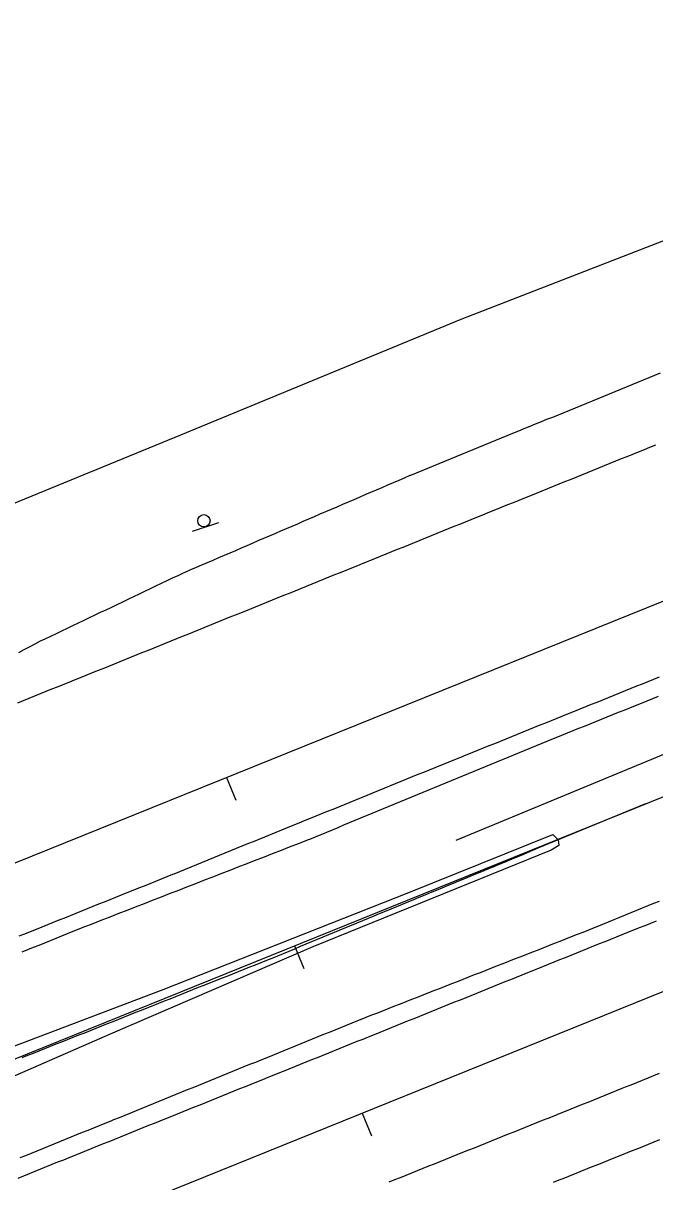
# Model space of a CAD drawing. Extents: x 1901471 to 1963503, y 756461 to 799997.
# Drawn here: x 1929942 to 1930045.1, y 773198.6 to 773387.6 of the extents above; entities that cross this region are included whole.
import ezdxf

# ---------------------------------------------------------------- set-up
doc = ezdxf.new("R2010")
doc.units = 0
for name, color, linetype in [('RD_EX_Bldg', 7, 'Continuous'), ('RD_EX_BldgApp', 7, 'Continuous'), ('RD_EX_Fence_Other', 7, 'Continuous'), ('RD_EX_GuardRail', 7, 'Continuous'), ('RD_EX_H2O', 7, 'Continuous'), ('RD_EX_Road', 7, 'Continuous'), ('RD_HC_Cl', 7, 'Continuous'), ('RD_HC_Data_Tic', 7, 'Continuous')]:
    doc.layers.add(name, color=color, linetype=linetype)

# ---------------------------------------------------------------- blocks, each defined once
blk = doc.blocks.new('SIGN')
at = {"layer": 'RD_EX_BldgApp'}
blk.add_line((-4.52, -2.02), (4.48, -2.02), dxfattribs=at)
blk.add_circle((0, 0), 2, dxfattribs=at)

msp = doc.modelspace()

# ---------------------------------------------------------------- linework, layer by layer
at = {"layer": 'RD_EX_Fence_Other'}
for points in [[(1931133.89, 773707.87), (1931099.83, 773694.13), (1931067.48, 773680.72), (1931027.55, 773663.68), (1930982.76, 773645.81), (1930938.97, 773628.09), (1930893.39, 773609.71), (1930849.11, 773591.39), (1930804.88, 773573.99), (1930760.65, 773556.5), (1930716.24, 773538.84), (1930656.76, 773514.52), (1930612.46, 773496.32), (1930567.72, 773478.03), (1930492.15, 773447.44), (1930419.73, 773418.13), (1930344.93, 773387.63), (1930270.78, 773357.87), (1930212.61, 773334.12), (1930147.85, 773308.03), (1930094.8, 773286.49), (1930062.24, 773274.79), (1930012.63, 773254.25)], [(1930014.1, 773254.86), (1930012.63, 773254.25)], [(1930014.1, 773254.86), (1930012.63, 773254.25)]]:
    msp.add_lwpolyline(points, dxfattribs=at)
at = {"layer": 'RD_EX_GuardRail'}
msp.add_lwpolyline([(1929925.73, 773215.08), (1929964.86, 773229.96), (1930004.97, 773245.79), (1930028.41, 773255.24), (1930029.31, 773254.39), (1930029.4, 773253.43), (1930028.18, 773252.69), (1929989.27, 773236.9), (1929956.25, 773222.67), (1929927.17, 773210), (1929873.91, 773186.98), (1929829.96, 773168.04), (1929800.02, 773155.44), (1929782.51, 773148.51)], dxfattribs=at)
at = {"layer": 'RD_EX_H2O'}
for points in [[(1930572.41, 773540.68), (1930522.03, 773525.15), (1930462.02, 773504.97), (1930402.26, 773486.57), (1930355.78, 773472.91), (1930305.98, 773454.55), (1930259.56, 773435.46), (1930213.73, 773418.61), (1930165.76, 773399.18), (1930113.59, 773378.6), (1930063.73, 773358.76), (1930013.41, 773339.26), (1929966.75, 773319.99), (1929896.46, 773291.19)], [(1930043.57, 773260.24), (1930042.64, 773259.85), (1930041.72, 773259.47), (1930040.8, 773259.09), (1930039.87, 773258.71), (1930038.95, 773258.33), (1930038.02, 773257.94), (1930037.1, 773257.56), (1930036.18, 773257.18), (1930035.25, 773256.8), (1930034.33, 773256.42), (1930033.4, 773256.03), (1930032.48, 773255.65), (1930031.55, 773255.27), (1930030.63, 773254.89), (1930029.71, 773254.51), (1930028.78, 773254.12), (1930027.86, 773253.74), (1930026.93, 773253.36), (1930026.01, 773252.98), (1930025.09, 773252.6), (1930024.16, 773252.21), (1930023.24, 773251.83), (1930022.31, 773251.45), (1930021.39, 773251.07), (1930020.47, 773250.69), (1930019.54, 773250.3), (1930018.62, 773249.92), (1930017.69, 773249.54), (1930016.77, 773249.16), (1930015.84, 773248.78), (1930014.92, 773248.4), (1930014, 773248.01), (1930013.07, 773247.63), (1930012.15, 773247.25), (1930011.22, 773246.87), (1930010.3, 773246.49), (1930009.38, 773246.1), (1930008.45, 773245.72), (1930007.53, 773245.34), (1930006.6, 773244.96), (1930005.68, 773244.58), (1930004.76, 773244.19), (1930003.83, 773243.81), (1930002.91, 773243.43), (1930001.98, 773243.05), (1930001.06, 773242.67), (1930000.13, 773242.28), (1929999.21, 773241.9), (1929998.29, 773241.52), (1929997.36, 773241.14), (1929996.44, 773240.76), (1929995.51, 773240.37), (1929994.59, 773239.99), (1929993.67, 773239.61), (1929992.74, 773239.23), (1929991.82, 773238.85), (1929990.89, 773238.46), (1929989.97, 773238.08), (1929989.04, 773237.7), (1929988.12, 773237.32), (1929987.2, 773236.94), (1929986.27, 773236.55), (1929985.35, 773236.17), (1929984.42, 773235.79), (1929984.42, 773235.79), (1929983.5, 773235.41), (1929982.58, 773235.03), (1929981.74, 773234.68), (1929980.81, 773234.31), (1929979.88, 773233.94), (1929978.95, 773233.57), (1929978.02, 773233.2), (1929977.09, 773232.83), (1929976.17, 773232.46), (1929975.24, 773232.09), (1929974.31, 773231.72), (1929973.38, 773231.35), (1929972.45, 773230.98), (1929971.52, 773230.62), (1929970.59, 773230.25), (1929969.66, 773229.88), (1929968.73, 773229.51), (1929967.81, 773229.14), (1929966.88, 773228.77), (1929965.95, 773228.4), (1929965.02, 773228.03), (1929964.09, 773227.66), (1929963.16, 773227.29), (1929962.23, 773226.92), (1929961.3, 773226.55), (1929960.37, 773226.18), (1929959.44, 773225.81), (1929958.52, 773225.44), (1929957.59, 773225.07), (1929956.66, 773224.7), (1929955.73, 773224.33), (1929954.8, 773223.96), (1929953.87, 773223.59), (1929952.94, 773223.22), (1929952.01, 773222.85), (1929951.08, 773222.48), (1929951.08, 773222.48), (1929950.16, 773222.11), (1929949.23, 773221.74), (1929948.3, 773221.37), (1929947.37, 773221.01), (1929946.44, 773220.64), (1929945.51, 773220.27), (1929944.58, 773219.9), (1929943.65, 773219.53), (1929942.72, 773219.16), (1929941.79, 773218.79)]]:
    msp.add_lwpolyline(points, dxfattribs=at)
at = {"layer": 'RD_EX_Road'}
for points in [[(1929941.32, 773284.93), (1929942.2, 773285.4), (1929943.09, 773285.87), (1929943.97, 773286.33), (1929944.86, 773286.8), (1929945.64, 773287.18), (1929946.55, 773287.61), (1929947.45, 773288.04), (1929948.35, 773288.47), (1929949.25, 773288.9), (1929950.16, 773289.33), (1929951.06, 773289.76), (1929951.96, 773290.19), (1929952.86, 773290.62), (1929953.77, 773291.05), (1929953.77, 773291.05), (1929954.67, 773291.48), (1929955.57, 773291.91), (1929956.47, 773292.34), (1929957.38, 773292.77), (1929958.28, 773293.2), (1929959.18, 773293.63), (1929960.08, 773294.06), (1929960.99, 773294.49), (1929961.89, 773294.93), (1929962.79, 773295.36), (1929963.69, 773295.79), (1929964.6, 773296.22), (1929965.5, 773296.65), (1929966.4, 773297.08), (1929967.3, 773297.51), (1929968.21, 773297.94), (1929968.44, 773298.04), (1929969.36, 773298.44), (1929970.28, 773298.83), (1929971.2, 773299.23), (1929972.12, 773299.62), (1929973.03, 773300.01), (1929973.95, 773300.41), (1929974.87, 773300.8), (1929975.79, 773301.2), (1929976.71, 773301.59), (1929977.63, 773301.99), (1929978.55, 773302.38), (1929979.46, 773302.78), (1929980.38, 773303.17), (1929981.3, 773303.57), (1929982.22, 773303.96), (1929983.14, 773304.36), (1929984.06, 773304.75), (1929984.98, 773305.15), (1929985.89, 773305.54), (1929986.81, 773305.94), (1929987.73, 773306.33), (1929988.65, 773306.73), (1929989.57, 773307.12), (1929990.49, 773307.52), (1929991.4, 773307.91), (1929992.32, 773308.31), (1929993.24, 773308.7), (1929994.16, 773309.1), (1929995.08, 773309.49), (1929996, 773309.89), (1929996.92, 773310.28), (1929997.83, 773310.68), (1929998.75, 773311.07), (1929999.67, 773311.47), (1930000.59, 773311.86), (1930001.51, 773312.26), (1930002.43, 773312.65), (1930003.34, 773313.04), (1930004.26, 773313.44), (1930005.18, 773313.83), (1930005.28, 773313.87), (1930006.2, 773314.25), (1930007.13, 773314.63), (1930008.05, 773315.01), (1930008.98, 773315.39), (1930009.9, 773315.77), (1930010.83, 773316.15), (1930010.83, 773316.15), (1930011.75, 773316.52), (1930012.68, 773316.9), (1930013.6, 773317.28), (1930014.53, 773317.66), (1930015.45, 773318.04), (1930016.38, 773318.42), (1930017.31, 773318.8), (1930018.23, 773319.18), (1930019.16, 773319.56), (1930020.08, 773319.93), (1930021.01, 773320.31), (1930021.93, 773320.69), (1930022.86, 773321.07), (1930023.78, 773321.45), (1930024.71, 773321.83), (1930025.63, 773322.21), (1930026.56, 773322.59), (1930027.48, 773322.97), (1930028.41, 773323.34), (1930029.33, 773323.72), (1930030.26, 773324.1), (1930031.19, 773324.48), (1930032.11, 773324.86), (1930033.04, 773325.24), (1930033.96, 773325.62), (1930034.89, 773326), (1930035.81, 773326.37), (1930036.74, 773326.75), (1930037.66, 773327.13), (1930038.59, 773327.51), (1930039.51, 773327.89), (1930040.44, 773328.27), (1930041.36, 773328.65), (1930042.29, 773329.03), (1930043.22, 773329.41), (1930044.14, 773329.78), (1930045.07, 773330.16), (1930045.99, 773330.54)], [(1929941.16, 773276.73), (1929942.09, 773277.11), (1929943.02, 773277.48), (1929943.94, 773277.85), (1929944.87, 773278.23), (1929945.8, 773278.6), (1929946.72, 773278.98), (1929947.65, 773279.35), (1929948.58, 773279.72), (1929949.51, 773280.1), (1929950.43, 773280.47), (1929951.36, 773280.85), (1929952.29, 773281.22), (1929953.21, 773281.59), (1929954.14, 773281.97), (1929955.07, 773282.34), (1929956, 773282.72), (1929956.92, 773283.09), (1929957.85, 773283.46), (1929958.78, 773283.84), (1929959.71, 773284.21), (1929960.63, 773284.59), (1929961.56, 773284.96), (1929962.49, 773285.33), (1929963.41, 773285.71), (1929964.34, 773286.08), (1929965.27, 773286.46), (1929966.2, 773286.83), (1929967.12, 773287.2), (1929968.05, 773287.58), (1929968.79, 773287.88), (1929969.72, 773288.25), (1929970.64, 773288.63), (1929971.57, 773289), (1929972.5, 773289.38), (1929973.42, 773289.75), (1929974.35, 773290.13), (1929975.28, 773290.5), (1929976.21, 773290.88), (1929977.13, 773291.25), (1929978.06, 773291.63), (1929978.99, 773292), (1929979.91, 773292.38), (1929980.84, 773292.75), (1929981.77, 773293.13), (1929982.69, 773293.5), (1929983.62, 773293.88), (1929984.55, 773294.25), (1929985.47, 773294.63), (1929986.4, 773295), (1929987.33, 773295.38), (1929988.25, 773295.75), (1929989.18, 773296.13), (1929990.11, 773296.5), (1929991.03, 773296.88), (1929991.96, 773297.25), (1929992.89, 773297.63), (1929993.82, 773298), (1929994.74, 773298.38), (1929995.67, 773298.75), (1929996.6, 773299.13), (1929997.52, 773299.5), (1929998.45, 773299.88), (1929999.38, 773300.25), (1930000.3, 773300.63), (1930001.23, 773301), (1930002.16, 773301.38), (1930003.08, 773301.76), (1930004.01, 773302.13), (1930004.94, 773302.51), (1930005.86, 773302.88), (1930006.79, 773303.26), (1930007.72, 773303.63), (1930008.64, 773304.01), (1930009.57, 773304.38), (1930010.5, 773304.76), (1930011.43, 773305.13), (1930012.35, 773305.51), (1930013.28, 773305.88), (1930014.21, 773306.26), (1930015.13, 773306.63), (1930016.06, 773307.01), (1930016.99, 773307.38), (1930017.91, 773307.76), (1930018.84, 773308.13), (1930019.77, 773308.51), (1930020.18, 773308.67), (1930021.11, 773309.05), (1930022.04, 773309.42), (1930022.96, 773309.8), (1930023.89, 773310.17), (1930024.82, 773310.55), (1930025.75, 773310.92), (1930026.67, 773311.3), (1930027.6, 773311.67), (1930028.53, 773312.05), (1930029.45, 773312.42), (1930030.38, 773312.8), (1930031.31, 773313.17), (1930032.23, 773313.55), (1930033.16, 773313.92), (1930034.09, 773314.3), (1930035.02, 773314.67), (1930035.94, 773315.05), (1930036.87, 773315.42), (1930037.8, 773315.8), (1930038.72, 773316.17), (1930039.65, 773316.55), (1930040.58, 773316.92), (1930041.5, 773317.3), (1930042.43, 773317.67), (1930043.36, 773318.05), (1930044.28, 773318.42), (1930045.21, 773318.8)], [(1929941.4, 773238.68), (1929942.33, 773239.05), (1929943.25, 773239.42), (1929944.18, 773239.79), (1929945.11, 773240.17), (1929946.04, 773240.54), (1929946.96, 773240.91), (1929947.89, 773241.29), (1929948.82, 773241.66), (1929949.75, 773242.03), (1929950.67, 773242.41), (1929951.6, 773242.78), (1929952.53, 773243.15), (1929953.46, 773243.53), (1929954.38, 773243.9), (1929955.31, 773244.27), (1929956.24, 773244.64), (1929957.17, 773245.02), (1929958.09, 773245.39), (1929959.02, 773245.76), (1929959.95, 773246.14), (1929960.88, 773246.51), (1929961.8, 773246.88), (1929962.73, 773247.26), (1929963.66, 773247.63), (1929964.59, 773248), (1929965.51, 773248.37), (1929966.44, 773248.75), (1929966.65, 773248.83), (1929967.58, 773249.21), (1929968.51, 773249.59), (1929969.43, 773249.97), (1929970.36, 773250.34), (1929971.28, 773250.72), (1929972.21, 773251.1), (1929973.14, 773251.47), (1929974.06, 773251.85), (1929974.99, 773252.23), (1929975.91, 773252.6), (1929976.84, 773252.98), (1929977.77, 773253.36), (1929978.69, 773253.74), (1929979.62, 773254.11), (1929980.54, 773254.49), (1929981.47, 773254.87), (1929982.4, 773255.24), (1929983.32, 773255.62), (1929984.25, 773256), (1929985.17, 773256.38), (1929986.1, 773256.75), (1929987.03, 773257.13), (1929987.95, 773257.51), (1929988.88, 773257.88), (1929989.8, 773258.26), (1929990.73, 773258.64), (1929991.66, 773259.02), (1929992.58, 773259.39), (1929993.51, 773259.77), (1929994.43, 773260.15), (1929995.36, 773260.52), (1929996.29, 773260.9), (1929997.21, 773261.28), (1929998.14, 773261.66), (1929999.06, 773262.03), (1929999.99, 773262.41), (1930000.92, 773262.79), (1930001.84, 773263.16), (1930002.77, 773263.54), (1930003.69, 773263.92), (1930004.62, 773264.3), (1930005.55, 773264.67), (1930006.47, 773265.05), (1930007.4, 773265.43), (1930008.32, 773265.8), (1930009.25, 773266.18), (1930010.18, 773266.56), (1930010.61, 773266.73), (1930011.54, 773267.11), (1930012.47, 773267.48), (1930013.4, 773267.86), (1930014.32, 773268.23), (1930015.25, 773268.61), (1930016.18, 773268.98), (1930017.1, 773269.35), (1930018.03, 773269.73), (1930018.96, 773270.1), (1930019.89, 773270.48), (1930020.81, 773270.85), (1930021.74, 773271.23), (1930022.67, 773271.6), (1930023.59, 773271.97), (1930024.52, 773272.35), (1930025.45, 773272.72), (1930026.38, 773273.1), (1930027.3, 773273.47), (1930028.23, 773273.85), (1930029.16, 773274.22), (1930030.08, 773274.59), (1930031.01, 773274.97), (1930031.94, 773275.34), (1930032.87, 773275.72), (1930033.79, 773276.09), (1930034.72, 773276.47), (1930035.65, 773276.84), (1930036.57, 773277.21), (1930037.5, 773277.59), (1930038.43, 773277.96), (1930039.35, 773278.34), (1930040.28, 773278.71), (1930041.21, 773279.09), (1930042.14, 773279.46), (1930043.06, 773279.83), (1930043.99, 773280.21), (1930044.92, 773280.58), (1930045.84, 773280.96)], [(1929941.87, 773236.08), (1929942.8, 773236.45), (1929943.72, 773236.83), (1929944.65, 773237.2), (1929945.58, 773237.58), (1929946.5, 773237.95), (1929947.43, 773238.33), (1929948.36, 773238.7), (1929949.29, 773239.08), (1929950.21, 773239.45), (1929951.14, 773239.83), (1929952.07, 773240.2), (1929952.23, 773240.26), (1929953.16, 773240.62), (1929954.09, 773240.99), (1929955.02, 773241.35), (1929955.95, 773241.71), (1929956.88, 773242.07), (1929957.82, 773242.44), (1929958.75, 773242.8), (1929959.68, 773243.16), (1929960.61, 773243.52), (1929961.54, 773243.89), (1929962.47, 773244.25), (1929963.41, 773244.61), (1929964.34, 773244.97), (1929965.27, 773245.34), (1929966.2, 773245.7), (1929967.13, 773246.06), (1929968.07, 773246.42), (1929969, 773246.79), (1929969.93, 773247.15), (1929970.86, 773247.51), (1929971.79, 773247.87), (1929972.72, 773248.24), (1929973.66, 773248.6), (1929974.59, 773248.96), (1929975.52, 773249.32), (1929976.45, 773249.69), (1929977.38, 773250.05), (1929978.31, 773250.41), (1929979.25, 773250.77), (1929980.18, 773251.14), (1929981.11, 773251.5), (1929982.04, 773251.86), (1929982.97, 773252.22), (1929983.9, 773252.59), (1929984.84, 773252.95), (1929985.77, 773253.31), (1929986.7, 773253.67), (1929987.63, 773254.04), (1929988.56, 773254.4), (1929988.8, 773254.5), (1929989.73, 773254.88), (1929990.65, 773255.26), (1929991.58, 773255.64), (1929992.5, 773256.02), (1929993.42, 773256.4), (1929994.35, 773256.79), (1929995.27, 773257.17), (1929996.2, 773257.55), (1929997.12, 773257.93), (1929998.05, 773258.31), (1929998.97, 773258.69), (1929999.89, 773259.08), (1930000.82, 773259.46), (1930001.74, 773259.84), (1930002.67, 773260.22), (1930003.59, 773260.6), (1930004.52, 773260.98), (1930005.44, 773261.36), (1930006.36, 773261.75), (1930007.29, 773262.13), (1930008.21, 773262.51), (1930009.14, 773262.89), (1930010.06, 773263.27), (1930010.99, 773263.65), (1930011.91, 773264.04), (1930012.83, 773264.42), (1930013.76, 773264.8), (1930014.68, 773265.18), (1930015.61, 773265.56), (1930016.53, 773265.94), (1930017.46, 773266.32), (1930018.38, 773266.71), (1930019.3, 773267.09), (1930020.23, 773267.47), (1930021.15, 773267.85), (1930022.08, 773268.23), (1930023, 773268.61), (1930023.93, 773269), (1930024.85, 773269.38), (1930025.77, 773269.76), (1930026.7, 773270.14), (1930027.62, 773270.52), (1930028.55, 773270.9), (1930028.95, 773271.07), (1930029.88, 773271.44), (1930030.81, 773271.81), (1930031.73, 773272.18), (1930032.66, 773272.56), (1930033.59, 773272.93), (1930034.52, 773273.3), (1930035.45, 773273.68), (1930036.37, 773274.05), (1930037.3, 773274.42), (1930038.23, 773274.79), (1930039.16, 773275.17), (1930040.08, 773275.54), (1930041.01, 773275.91), (1930041.94, 773276.28), (1930042.87, 773276.66), (1930043.8, 773277.03), (1930044.72, 773277.4), (1930045.65, 773277.78)], [(1929941.54, 773202.52), (1929942.46, 773202.89), (1929943.39, 773203.27), (1929944.32, 773203.64), (1929945.24, 773204.02), (1929946.17, 773204.4), (1929947.1, 773204.77), (1929948.02, 773205.15), (1929948.95, 773205.53), (1929949.87, 773205.9), (1929950.8, 773206.28), (1929951.73, 773206.66), (1929952.65, 773207.03), (1929953.58, 773207.41), (1929954.5, 773207.78), (1929955.43, 773208.16), (1929956.36, 773208.54), (1929956.8, 773208.72), (1929957.72, 773209.09), (1929958.65, 773209.47), (1929959.58, 773209.84), (1929960.5, 773210.22), (1929961.43, 773210.6), (1929962.35, 773210.97), (1929963.28, 773211.35), (1929964.21, 773211.73), (1929965.13, 773212.1), (1929966.06, 773212.48), (1929966.99, 773212.85), (1929967.91, 773213.23), (1929968.84, 773213.61), (1929969.77, 773213.98), (1929970.69, 773214.36), (1929971.62, 773214.74), (1929972.55, 773215.11), (1929973.47, 773215.49), (1929974.4, 773215.87), (1929975.32, 773216.24), (1929976.25, 773216.62), (1929977.18, 773216.99), (1929978.1, 773217.37), (1929979.03, 773217.75), (1929979.96, 773218.12), (1929980.88, 773218.5), (1929981.81, 773218.88), (1929982.74, 773219.25), (1929983.66, 773219.63), (1929984.59, 773220), (1929985.51, 773220.38), (1929986.44, 773220.76), (1929987.37, 773221.13), (1929988.29, 773221.51), (1929989.22, 773221.89), (1929990.15, 773222.26), (1929991.07, 773222.64), (1929992, 773223.01), (1929992.93, 773223.39), (1929993.85, 773223.77), (1929994.78, 773224.14), (1929995.7, 773224.52), (1929996.63, 773224.9), (1929997.07, 773225.07), (1929998, 773225.43), (1929998.93, 773225.8), (1929999.86, 773226.16), (1930000.79, 773226.53), (1930001.72, 773226.89), (1930002.65, 773227.26), (1930003.58, 773227.62), (1930004.51, 773227.99), (1930005.44, 773228.36), (1930006.37, 773228.72), (1930007.3, 773229.09), (1930008.23, 773229.45), (1930009.16, 773229.82), (1930010.09, 773230.18), (1930011.03, 773230.55), (1930011.96, 773230.91), (1930012.89, 773231.28), (1930013.82, 773231.64), (1930014.75, 773232.01), (1930015.68, 773232.38), (1930016.61, 773232.74), (1930017.54, 773233.11), (1930018.47, 773233.47), (1930019.4, 773233.84), (1930020.33, 773234.2), (1930021.26, 773234.57), (1930022.19, 773234.93), (1930023.12, 773235.3), (1930024.06, 773235.66), (1930024.99, 773236.03), (1930025.92, 773236.39), (1930026.85, 773236.76), (1930027.78, 773237.13), (1930028.71, 773237.49), (1930029.64, 773237.86), (1930030.57, 773238.22), (1930031.5, 773238.59), (1930032.43, 773238.95), (1930033.36, 773239.32), (1930034.29, 773239.68), (1930035.22, 773240.05), (1930035.65, 773240.23), (1930036.58, 773240.6), (1930037.51, 773240.98), (1930038.43, 773241.36), (1930039.36, 773241.74), (1930040.28, 773242.12), (1930041.21, 773242.49), (1930042.13, 773242.87), (1930043.06, 773243.25), (1930043.98, 773243.63), (1930044.91, 773244.01), (1930045.83, 773244.38)], [(1929941.22, 773199.2), (1929942.15, 773199.58), (1929943.07, 773199.95), (1929944, 773200.32), (1929944.93, 773200.7), (1929945.86, 773201.07), (1929946.78, 773201.45), (1929947.71, 773201.82), (1929948.64, 773202.19), (1929949.56, 773202.57), (1929950.49, 773202.94), (1929951.42, 773203.31), (1929952.35, 773203.69), (1929953.27, 773204.06), (1929954.2, 773204.44), (1929955.13, 773204.81), (1929956.06, 773205.18), (1929956.98, 773205.56), (1929957.91, 773205.93), (1929958.84, 773206.3), (1929959.77, 773206.68), (1929960.69, 773207.05), (1929961.62, 773207.43), (1929962.55, 773207.8), (1929963.48, 773208.17), (1929964.4, 773208.55), (1929965.33, 773208.92), (1929966.26, 773209.29), (1929967.19, 773209.67), (1929968.11, 773210.04), (1929969.04, 773210.41), (1929969.97, 773210.79), (1929970.9, 773211.16), (1929971.82, 773211.54), (1929972.75, 773211.91), (1929973.68, 773212.28), (1929974.61, 773212.66), (1929975.53, 773213.03), (1929976.46, 773213.4), (1929977.39, 773213.78), (1929978.31, 773214.15), (1929979.24, 773214.53), (1929980.17, 773214.9), (1929981.1, 773215.27), (1929982.02, 773215.65), (1929982.95, 773216.02), (1929983.88, 773216.39), (1929984.48, 773216.64), (1929985.41, 773217.01), (1929986.34, 773217.39), (1929987.27, 773217.76), (1929988.19, 773218.13), (1929989.12, 773218.51), (1929990.05, 773218.88), (1929990.98, 773219.26), (1929991.9, 773219.63), (1929992.83, 773220), (1929993.76, 773220.38), (1929994.69, 773220.75), (1929995.61, 773221.13), (1929996.54, 773221.5), (1929997.47, 773221.87), (1929998.39, 773222.25), (1929999.32, 773222.62), (1930000.25, 773223), (1930001.18, 773223.37), (1930002.1, 773223.75), (1930003.03, 773224.12), (1930003.96, 773224.49), (1930004.89, 773224.87), (1930005.81, 773225.24), (1930006.74, 773225.62), (1930007.67, 773225.99), (1930008.59, 773226.36), (1930009.52, 773226.74), (1930010.45, 773227.11), (1930011.38, 773227.49), (1930012.3, 773227.86), (1930013.23, 773228.23), (1930014.16, 773228.61), (1930015.09, 773228.98), (1930016.01, 773229.36), (1930016.94, 773229.73), (1930017.87, 773230.1), (1930018.79, 773230.48), (1930019.72, 773230.85), (1930020.65, 773231.23), (1930021.58, 773231.6), (1930022.5, 773231.97), (1930023.43, 773232.35), (1930024.36, 773232.72), (1930024.92, 773232.95), (1930025.85, 773233.32), (1930026.78, 773233.7), (1930027.71, 773234.07), (1930028.63, 773234.44), (1930029.56, 773234.82), (1930030.49, 773235.19), (1930031.42, 773235.56), (1930032.34, 773235.94), (1930033.27, 773236.31), (1930034.2, 773236.68), (1930035.13, 773237.05), (1930036.05, 773237.43), (1930036.98, 773237.8), (1930037.91, 773238.17), (1930038.84, 773238.55), (1930039.76, 773238.92), (1930040.69, 773239.29), (1930041.62, 773239.67), (1930042.55, 773240.04), (1930043.47, 773240.41), (1930044.4, 773240.79), (1930045.33, 773241.16)], [(1930045.8, 773216.25), (1930044.88, 773215.87), (1930043.95, 773215.5), (1930043.02, 773215.12), (1930042.1, 773214.75), (1930041.17, 773214.37), (1930040.24, 773214), (1930039.7, 773213.78), (1930038.77, 773213.4), (1930037.84, 773213.03), (1930036.92, 773212.66), (1930035.99, 773212.29), (1930035.06, 773211.91), (1930034.13, 773211.54), (1930033.21, 773211.17), (1930032.28, 773210.8), (1930031.35, 773210.42), (1930030.42, 773210.05), (1930029.49, 773209.68), (1930028.57, 773209.31), (1930027.64, 773208.93), (1930026.71, 773208.56), (1930025.78, 773208.19), (1930024.86, 773207.82), (1930023.93, 773207.44), (1930023, 773207.07), (1930022.07, 773206.7), (1930021.14, 773206.33), (1930020.22, 773205.95), (1930019.29, 773205.58), (1930018.36, 773205.21), (1930017.43, 773204.84), (1930016.51, 773204.46), (1930015.58, 773204.09), (1930014.65, 773203.72), (1930013.72, 773203.35), (1930012.79, 773202.97), (1930011.87, 773202.6), (1930010.94, 773202.23), (1930010.01, 773201.86), (1930009.08, 773201.48), (1930008.16, 773201.11), (1930007.23, 773200.74), (1930006.3, 773200.37), (1930005.37, 773199.99), (1930004.44, 773199.62), (1930003.52, 773199.25), (1930002.59, 773198.88), (1930001.66, 773198.51)], [(1930028.53, 773198.51), (1930029.46, 773198.88), (1930030.11, 773199.14), (1930031.04, 773199.51), (1930031.97, 773199.88), (1930032.89, 773200.26), (1930033.82, 773200.63), (1930034.75, 773201), (1930035.68, 773201.37), (1930036.61, 773201.74), (1930037.53, 773202.12), (1930038.46, 773202.49), (1930039.39, 773202.86), (1930040.32, 773203.23), (1930041.25, 773203.61), (1930042.17, 773203.98), (1930043.1, 773204.35), (1930044.03, 773204.72), (1930044.96, 773205.1), (1930045.88, 773205.47)]]:
    msp.add_lwpolyline(points, dxfattribs=at)
at = {"layer": 'RD_HC_Cl'}
for p, q in [((1938541.05, 776727.63), (1929630.2, 773125.03)), ((1938552.08, 776700.34), (1929639.84, 773096.99)), ((1938563.17, 776672.89), (1929646.86, 773068.07))]:
    msp.add_line(p, q, dxfattribs=at)
at = {"layer": 'RD_HC_Data_Tic'}
for p, q in [((1929975.22, 773264.52), (1929976.72, 773260.81)), ((1929986.31, 773237.07), (1929987.81, 773233.37)), ((1929997.35, 773209.77), (1929998.85, 773206.06))]:
    msp.add_line(p, q, dxfattribs=at)

# ---------------------------------------------------------------- block references
at = {"layer": 'RD_EX_Bldg', "xscale": 0.5039370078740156, "yscale": 0.5039370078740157, "rotation": 18.072961}
msp.add_blockref('SIGN', (1929971.51, 773306.41), dxfattribs=at)

doc.saveas('drawing.dxf')
